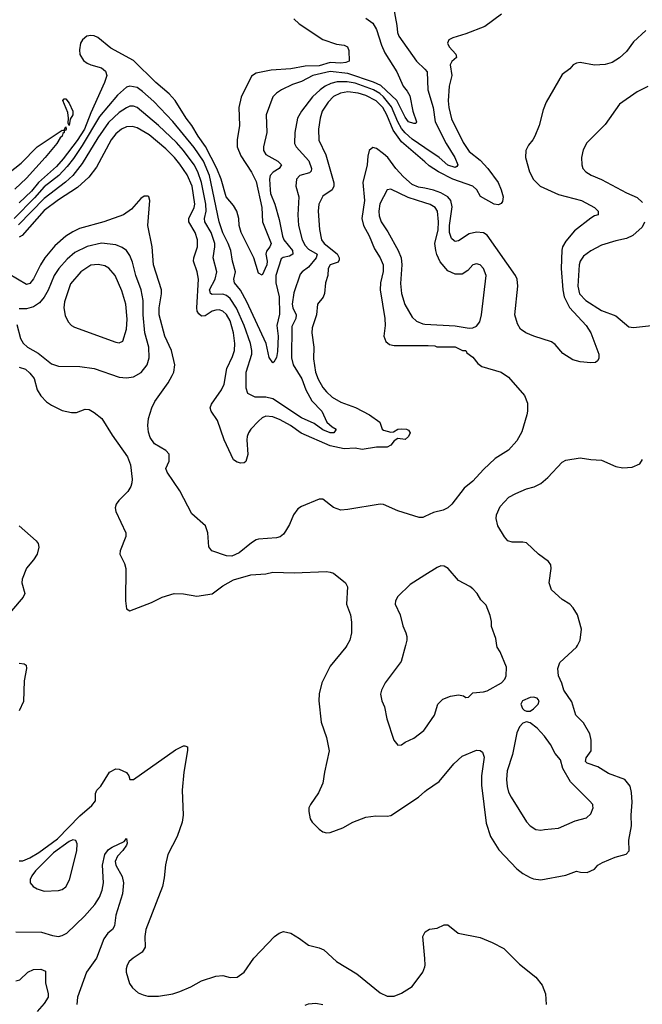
# Model space of a CAD drawing. Header units: inches. Extents: x 1173000 to 1307049, y 522583 to 678455.
# Tile 491 of 617: x 1217732 to 1221219, y 647991 to 653502. Entities that reach past the tile are written whole.
import ezdxf

# ---------------------------------------------------------------- set-up
doc = ezdxf.new("R2010")
doc.units = ezdxf.units.IN
doc.header["$MEASUREMENT"] = 0
for name, color, linetype in [('B2614', 7, 'Continuous'), ('B2615', 7, 'Continuous'), ('B2624', 7, 'Continuous'), ('B2625', 7, 'Continuous')]:
    doc.layers.add(name, color=color, linetype=linetype)

msp = doc.modelspace()

# ---------------------------------------------------------------- linework, layer by layer
at = {"layer": 'B2614', "color": 5}
for points, elevation in [([(1219563.9, 650000), (1219558, 649990), (1219470, 649882.7), (1219423.6, 649790), (1219408.7, 649728.7), (1219407.4, 649690), (1219420.3, 649570), (1219450, 649484.7), (1219466, 649410), (1219439.1, 649290), (1219430, 649228), (1219405.5, 649174.5), (1219360.7, 649110), (1219350.8, 649090), (1219350.7, 649069.3), (1219358, 649030), (1219370.6, 649010), (1219410, 648970.7), (1219430, 648956.3), (1219450, 648950.7), (1219470, 648953.4), (1219541.3, 648978.7), (1219597.2, 649010), (1219670, 649038.7), (1219726.6, 649046.6), (1219790, 649043.7), (1219810, 649048.5), (1219964.5, 649150), (1220000, 649181.5)], 1120), ([(1219892.4, 650000), (1219868.5, 649910), (1219779.3, 649790), (1219759.1, 649750), (1219753.4, 649726.6), (1219760.4, 649690), (1219775.2, 649655.2), (1219788.6, 649588.6), (1219827, 649470), (1219850, 649442), (1219870, 649444), (1219890, 649458), (1219939.8, 649480.2), (1219995.6, 649524.4), (1220000, 649530.9)], 1140), ([(1217730, 649900.8), (1217757.3, 649897.3), (1217768.5, 649888.5), (1217770.4, 649870), (1217758.4, 649801.6), (1217754.4, 649685.6), (1217730, 649634.5)], 1080), ([(1217730, 648794.6), (1217750, 648794.7), (1217790, 648810.8), (1217839, 648841), (1217943.3, 648916.8), (1218070, 649046.4), (1218136.5, 649103.5), (1218156.2, 649130), (1218157, 649170), (1218163.7, 649190), (1218187.2, 649212.8), (1218236.2, 649290), (1218270, 649308.7), (1218290, 649307.8), (1218330, 649288.4), (1218343.1, 649270), (1218348.9, 649248.9), (1218370, 649249.2), (1218605.4, 649414.6), (1218650, 649438.3), (1218658, 649438), (1218671.7, 649431.7), (1218671.8, 649411.8), (1218651.5, 649290), (1218641.3, 649190), (1218647.7, 649050), (1218641.6, 649010), (1218614.9, 648930), (1218561.7, 648830), (1218548.2, 648771.8), (1218542, 648698), (1218531.6, 648650), (1218439.1, 648410), (1218433.6, 648370), (1218435.6, 648310), (1218418.1, 648281.9), (1218367, 648250), (1218346, 648230), (1218333.7, 648210), (1218328.5, 648190), (1218328.2, 648170), (1218347.8, 648107.8), (1218363.6, 648083.6), (1218395.9, 648055.9), (1218423.2, 648043.2), (1218450, 648036.9), (1218510, 648037.4), (1218590, 648050.3), (1218630, 648061.7), (1218690, 648087.9), (1218750, 648123.2), (1218830, 648148.9), (1218870, 648152.4), (1218910, 648141.6), (1218950, 648143), (1218989.3, 648170), (1219042.7, 648250), (1219159.3, 648370), (1219186, 648390), (1219210, 648398.7), (1219250, 648388.7), (1219300, 648360), (1219350, 648322.8), (1219410, 648307.6), (1219436, 648296), (1219506.4, 648230), (1219621, 648161), (1219750, 648054.9), (1219790, 648037.1), (1219830, 648037.1), (1219870, 648053), (1219929.7, 648090.3), (1219990, 648170.4), (1220000, 648200.6)], 1080), ([(1217710, 648397), (1217855.4, 648395.4), (1217915.5, 648375.5), (1217950, 648371.1), (1217970, 648375.6), (1217996.4, 648390), (1218095.6, 648484.4), (1218153.2, 648550), (1218179, 648590), (1218193.8, 648630), (1218201.7, 648670), (1218195.2, 648770), (1218210, 648830.3), (1218230, 648857.3), (1218250, 648871.2), (1218317.1, 648902.9), (1218330, 648918.8), (1218333.8, 648893.8), (1218330, 648880.9), (1218310, 648851.5), (1218279.6, 648820.4), (1218267.3, 648790), (1218270.2, 648770), (1218305.7, 648705.7), (1218314.3, 648670), (1218308.1, 648610), (1218270.9, 648490), (1218263.5, 648430), (1218252.9, 648410), (1218225.5, 648390), (1218203.2, 648356.8), (1218163, 648250), (1218107.4, 648170), (1218056.3, 648030), (1218053.2, 647990)], 1060), ([(1220000, 648247.1), (1219989.7, 648370), (1220000, 648392)], 1080), ([(1217710, 648122), (1217732.7, 648127.3), (1217778.3, 648170), (1217810, 648185.6), (1217850, 648188.1), (1217876.2, 648176.2), (1217876.2, 648110), (1217891.8, 648051.8), (1217891.1, 648030), (1217870, 647994.7), (1217830.8, 647950)], 1040), ([(1219330, 647986), (1219350, 647994.4), (1219390, 647998), (1219430, 647990.3)], 1060)]:
    msp.add_lwpolyline(points, dxfattribs=dict(at, elevation=elevation))
at = {"layer": 'B2614', "color": 5, "elevation": 1080}
msp.add_lwpolyline([(1218030, 648911.3), (1218010, 648903.1), (1217922.1, 648837.9), (1217821.6, 648738.4), (1217800.2, 648710), (1217791.4, 648690), (1217792, 648670), (1217808.4, 648650), (1217830, 648636.5), (1217870, 648623.6), (1217950, 648628.8), (1217970, 648634.4), (1217990, 648648.4), (1218011.9, 648688.1), (1218052, 648850), (1218053.5, 648890), (1218047.3, 648907.3)], close=True, dxfattribs=at)
at = {"layer": 'B2615', "color": 5}
for points, elevation in [([(1219822, 653590), (1219844.5, 653470), (1219847.6, 653430), (1219854.4, 653410), (1219954.6, 653270), (1220000, 653224.7)], 1060), ([(1219670, 653510.7), (1219710, 653482.6), (1219730, 653447.2), (1219758.6, 653358.6), (1219777.1, 653317.1), (1219844.5, 653210), (1219879.7, 653130), (1219902.3, 653102.3), (1219916.2, 653076.2), (1219934.2, 652990), (1219955.1, 652930), (1219950, 652920.4), (1219939.6, 652920.4), (1219910, 652929.9), (1219890, 652956.5), (1219844, 653050), (1219754, 653134), (1219713.2, 653153.2), (1219570, 653200.5), (1219470, 653211.4), (1219374.4, 653190), (1219310, 653156.4), (1219260.8, 653139.2), (1219198.7, 653110), (1219169.5, 653090.5), (1219150.1, 653069.9), (1219111.9, 652970), (1219116.8, 652870), (1219097.2, 652790), (1219098.2, 652770), (1219110, 652748.4), (1219177.6, 652710), (1219198.5, 652690), (1219185.5, 652670), (1219151.2, 652648.8), (1219135.8, 652630), (1219131.6, 652610), (1219134.5, 652550), (1219137.3, 652530), (1219160.1, 652470), (1219184.4, 652384.4), (1219204.8, 652290), (1219212.1, 652270), (1219259.9, 652210), (1219261.9, 652190), (1219242.4, 652177.6), (1219208.4, 652171.6), (1219195.7, 652164.3), (1219166.6, 652070), (1219166, 652030), (1219185.3, 651950), (1219187.1, 651852.9), (1219172.9, 651790), (1219180.3, 651730), (1219176, 651644), (1219170, 651611.3), (1219155.4, 651584.6), (1219150, 651580.7), (1219130, 651611.6), (1219113, 651690), (1219003.5, 651923.5), (1218968.3, 651988.3), (1218935.7, 652030), (1218932.2, 652050), (1218941.1, 652090), (1218923.7, 652150), (1218914.3, 652210), (1218900.1, 652250), (1218870, 652309.8), (1218849.9, 652370.1), (1218795.1, 652630), (1218760.7, 652710), (1218710, 652786.7), (1218590, 652932.9), (1218483.5, 653043.5), (1218420.6, 653100.6), (1218390, 653121.9), (1218350, 653129.9), (1218330, 653123.9), (1218279.8, 653080.2), (1218179.5, 652960.5), (1218082, 652798), (1218034.6, 652725.4), (1217999.1, 652680.9), (1217950.8, 652630), (1217870, 652566.4), (1217815.4, 652504.6), (1217701.1, 652390)], 1040), ([(1219267.7, 653507.7), (1219298.1, 653478.1), (1219430, 653390.3), (1219506, 653366), (1219550, 653360.2), (1219567, 653350), (1219574.5, 653330), (1219577.6, 653270), (1219557.9, 653262.1), (1219530, 653259.4), (1219470, 653261.7), (1219410, 653243.6), (1219330, 653242), (1219250, 653227.2), (1219141.2, 653218.8), (1219056.5, 653203.5), (1219030, 653186.4), (1218971.6, 653068.4), (1218959.6, 653010), (1218963.3, 652910), (1218950, 652829.3), (1218949.3, 652790), (1218970, 652739.3), (1219030, 652649.2), (1219056, 652596), (1219087.8, 652450), (1219092.2, 652370), (1219140.5, 652250), (1219133.5, 652230), (1219114.3, 652205.7), (1219110.1, 652190), (1219118.2, 652150), (1219116.6, 652130), (1219090, 652071.6), (1219070, 652082.4), (1219043.4, 652170), (1218973.2, 652310), (1218961.8, 652350), (1218959, 652390), (1218948.3, 652430), (1218930, 652462.7), (1218888.4, 652510), (1218860.1, 652610), (1218836.5, 652670), (1218772.9, 652792.9), (1218731.5, 652850), (1218696.7, 652910), (1218664.3, 652950), (1218603.4, 653050), (1218570, 653087.2), (1218494, 653150), (1218370, 653273.4), (1218242.1, 653342.1), (1218170, 653401.7), (1218150, 653411), (1218130, 653413.7), (1218108, 653410), (1218084.4, 653390), (1218072.2, 653370), (1218066.5, 653333.5), (1218070, 653307.3), (1218090, 653274.4), (1218110, 653259.5), (1218130, 653249), (1218190, 653231.7), (1218213.4, 653213.4), (1218220.2, 653190), (1218208, 653150), (1218130, 652981.3), (1218094.9, 652890), (1218053.5, 652826.5), (1217976.5, 652723.5), (1217938.9, 652681.1), (1217838.6, 652590), (1217798.6, 652541.4), (1217730, 652477.3)], 1020), ([(1220000, 652785.3), (1219930, 652832.6), (1219890, 652868.5), (1219870, 652893.3), (1219849.7, 652929.7), (1219814.4, 653014.4), (1219770, 653069.4), (1219749, 653089), (1219713.1, 653110), (1219610, 653146), (1219565.7, 653154.3), (1219510, 653154.5), (1219474.4, 653145.6), (1219443.2, 653130), (1219415, 653110), (1219372.7, 653070), (1219310.1, 652989.9), (1219288.4, 652951.6), (1219272.5, 652870), (1219271.8, 652810), (1219280.6, 652790), (1219352.1, 652712.1), (1219367, 652670), (1219364.9, 652655.1), (1219355.1, 652644.9), (1219300.9, 652630), (1219282.7, 652610), (1219279.2, 652570), (1219295.3, 652510), (1219289.5, 652410), (1219293.1, 652350), (1219314.3, 652270), (1219330, 652237.7), (1219350, 652218), (1219397.9, 652190), (1219392.2, 652170), (1219350, 652116.8), (1219313.4, 652090), (1219303.1, 652076.9), (1219267.2, 651972.8), (1219258.3, 651910), (1219262.2, 651890), (1219281, 651850), (1219277.9, 651830), (1219255.4, 651784.6), (1219253.4, 651610), (1219263.8, 651570), (1219311.8, 651491.8), (1219333.9, 651430), (1219368.9, 651368.9), (1219423.3, 651310), (1219452.8, 651250), (1219482.4, 651222.4), (1219504.9, 651210), (1219499.6, 651200.4), (1219490.6, 651190), (1219470, 651189.1), (1219430, 651206.9), (1219381.8, 651241.8), (1219310, 651272.8), (1219150, 651380.8), (1219110, 651389.3), (1219050, 651389.8), (1219009.7, 651410), (1218999.6, 651439.6), (1219001.4, 651530), (1219031.7, 651630), (1219033, 651650), (1219025, 651690), (1218988.7, 651790), (1218947, 651887), (1218910, 651941.7), (1218890, 651958.7), (1218870, 651966), (1218810, 651964.4), (1218801.2, 651970), (1218798.2, 651978.2), (1218796, 651990), (1218826.2, 652050), (1218835.8, 652090), (1218816.4, 652170), (1218825.8, 652230), (1218824.4, 652250), (1218804.5, 652310), (1218769.5, 652370), (1218766.6, 652390), (1218776, 652430), (1218775.5, 652470), (1218750.5, 652590), (1218730.4, 652650.4), (1218709.6, 652690), (1218650, 652770.8), (1218610, 652815.4), (1218510, 652909.4), (1218390, 653010.5), (1218370, 653017.9), (1218350, 653017.7), (1218330, 653009.4), (1218290, 652982.5), (1218230, 652926.8), (1218170, 652841), (1218082.3, 652697.7), (1218029.2, 652630), (1217988, 652592), (1217870, 652500.7), (1217726.3, 652353.7)], 1060), ([(1220000, 652706.3), (1219870, 652817.9), (1219824.3, 652884.3), (1219787.8, 652970), (1219765.7, 653010), (1219727.9, 653047.9), (1219670, 653078.6), (1219628.4, 653091.6), (1219570, 653098.8), (1219528.3, 653091.7), (1219490, 653071.6), (1219459.1, 653040.9), (1219426.9, 652990), (1219415, 652950), (1219406.3, 652890), (1219408.1, 652828.1), (1219446.2, 652746.2), (1219490.6, 652589.4), (1219490.5, 652569.5), (1219481.5, 652550), (1219430, 652513.5), (1219406.6, 652470), (1219402.7, 652430), (1219411.6, 652328.4), (1219423.1, 652270), (1219436.4, 652250), (1219510.6, 652190.6), (1219521.5, 652170), (1219521.7, 652158.3), (1219515.4, 652144.6), (1219470.8, 652129.2), (1219459, 652110), (1219457.8, 652070), (1219444.6, 652030), (1219439.2, 651970), (1219430.9, 651949.1), (1219399.7, 651910), (1219393.5, 651850), (1219370, 651777.2), (1219368.6, 651750), (1219379.2, 651670), (1219376.7, 651603.3), (1219389.5, 651530), (1219404.5, 651490), (1219430, 651444.2), (1219450, 651419.3), (1219482.8, 651390), (1219530, 651360.5), (1219612, 651332), (1219691.1, 651291.1), (1219748.7, 651250), (1219762, 651210), (1219770, 651205), (1219810, 651193.6), (1219825.3, 651194.7), (1219849.8, 651210.2), (1219867.5, 651212.5), (1219898, 651210), (1219910, 651204), (1219918.4, 651190), (1219910, 651169.6), (1219890, 651152), (1219850, 651157), (1219830, 651144.2), (1219810, 651120.7), (1219790, 651109.9), (1219730, 651108.6), (1219650, 651096.4), (1219610, 651104.4), (1219550, 651100.6), (1219470, 651116.8), (1219307.6, 651187.6), (1219249.2, 651230), (1219190, 651262), (1219150, 651278.3), (1219110, 651283.2), (1219090, 651273.9), (1219070, 651254.9), (1219026.8, 651210), (1219013.8, 651190), (1219006, 651170), (1219004.7, 651150), (1219010, 651068), (1218999.3, 651030), (1218990, 651021.6), (1218970, 651020.5), (1218950, 651026), (1218930, 651038.7), (1218877.6, 651150), (1218839.4, 651259.4), (1218805, 651310), (1218798.2, 651330), (1218805.6, 651350), (1218862.9, 651430), (1218877.6, 651462.4), (1218892, 651550), (1218923.9, 651616.1), (1218935.3, 651650), (1218936.2, 651690), (1218929.9, 651750), (1218910, 651816.2), (1218890, 651851.2), (1218870, 651871.1), (1218850, 651878.6), (1218830, 651877), (1218810, 651869.9), (1218770, 651844.6), (1218750, 651843.4), (1218735.2, 651855.2), (1218726.7, 651870), (1218724, 651890), (1218734.1, 652050), (1218726.7, 652090), (1218706.2, 652150), (1218707, 652170), (1218728.6, 652230), (1218728.7, 652270), (1218714.1, 652310), (1218680.1, 652370), (1218678.9, 652390), (1218709, 652450), (1218712.7, 652470), (1218697.4, 652570), (1218670, 652633.9), (1218630, 652694), (1218599.9, 652730), (1218550, 652779), (1218456.9, 652856.8), (1218390, 652897.3), (1218364.1, 652904.1), (1218330, 652902.5), (1218302, 652890), (1218270, 652863.8), (1218244.6, 652830), (1218162.7, 652677.3), (1218119.5, 652620.5), (1218056.5, 652563.5), (1217950, 652493.6), (1217870, 652433.8), (1217746.6, 652293.4), (1217730, 652285.2)], 1080), ([(1217670, 652643.6), (1217740.2, 652699.8), (1217830, 652790.1), (1217970, 652883.7), (1217978.9, 652881.1), (1217990, 652902.8), (1217993.4, 652890), (1217990, 652882.9), (1217980.7, 652879.3), (1217981.7, 652870), (1217974.9, 652865.1), (1217971.1, 652850), (1217959, 652841), (1217940.3, 652810), (1217874.3, 652730), (1217770, 652615.1), (1217705.9, 652554.1)], 980), ([(1220000, 652558.3), (1219965.2, 652565.2), (1219930, 652579.2), (1219881.9, 652621.9), (1219838.1, 652670), (1219792.9, 652730), (1219770, 652751.2), (1219730, 652780.4), (1219710, 652787.6), (1219690, 652769.3), (1219681.1, 652738.9), (1219678.3, 652690), (1219653, 652590), (1219663, 652490), (1219647.2, 652390), (1219657.2, 652350), (1219690, 652292.4), (1219718.7, 652218.7), (1219750.6, 652170), (1219768.3, 652130), (1219768.2, 652091.8), (1219753.5, 652030), (1219750.8, 651990), (1219777.6, 651830), (1219778.9, 651790), (1219771.5, 651730), (1219781.6, 651701.6), (1219803.5, 651683.5), (1219830, 651678), (1220000, 651678.8)], 1120), ([(1220000, 652477.8), (1219906.9, 652506.9), (1219810, 652553.6), (1219790.2, 652549.8), (1219749.4, 652470.6), (1219743.1, 652430), (1219744.3, 652404.3), (1219757.3, 652370), (1219794.3, 652314.3), (1219852.2, 652210), (1219869.1, 652170), (1219873, 652130), (1219864.7, 652024.7), (1219869.6, 651970), (1219888.8, 651908.8), (1219930, 651837.7), (1219954.2, 651814.2), (1219990, 651799.4), (1220000, 651798.7)], 1140), ([(1220000, 650721), (1219990, 650716.5), (1219970, 650715.9), (1219850, 650753.8), (1219770, 650787.6), (1219750, 650790.9), (1219570, 650759.8), (1219530, 650756.8), (1219490, 650772.6), (1219430, 650818.4), (1219410, 650818.7), (1219310, 650776.8), (1219290, 650764.2), (1219265.2, 650730), (1219243.2, 650676.8), (1219221.6, 650638.4), (1219210, 650622), (1219190, 650606.6), (1219170, 650601.1), (1219070, 650594.8), (1219057.3, 650590), (1219030, 650574.3), (1218961.3, 650518.7), (1218920.8, 650499.2), (1218890, 650500.8), (1218807.4, 650530), (1218792, 650552), (1218785.4, 650630), (1218772.3, 650670), (1218695.6, 650735.6), (1218630, 650864.2), (1218558.5, 650970), (1218551.3, 650990), (1218569.7, 651030.3), (1218569.6, 651070), (1218551.6, 651090), (1218487.4, 651127.4), (1218463.7, 651163.7), (1218454.1, 651194.1), (1218450.6, 651230), (1218454, 651270), (1218472.2, 651330), (1218490, 651364.9), (1218563.8, 651470), (1218586, 651510), (1218594.7, 651530), (1218600.2, 651570), (1218582, 651650), (1218544.7, 651730), (1218512.8, 651850), (1218513.6, 651890), (1218527.1, 651967.1), (1218525.7, 651990), (1218481.6, 652130), (1218473.9, 652230), (1218450.8, 652350), (1218462, 652490), (1218456, 652510), (1218450, 652515.1), (1218430, 652514.5), (1218410, 652502), (1218359.3, 652440.7), (1218314, 652410), (1218203.8, 652370), (1218067.4, 652332.6), (1218030, 652315.4), (1217990, 652289.9), (1217930, 652236.5), (1217873.8, 652170), (1217848.4, 652130), (1217809.2, 652050.8), (1217790, 652024.8), (1217770, 652020.2), (1217670, 652079.5)], 1120), ([(1217716.1, 651796.1), (1217737.4, 651717.4), (1217751.3, 651691.3), (1217776.9, 651670), (1217835.9, 651635.9), (1217910, 651575.9), (1217950, 651562), (1218070, 651560.7), (1218150, 651550.2), (1218290, 651501.2), (1218330, 651497.2), (1218370, 651503.2), (1218412.2, 651527.8), (1218447, 651570), (1218456.8, 651610), (1218454.6, 651670), (1218433.8, 651750), (1218423.8, 651850), (1218423.2, 651930), (1218412.7, 651990), (1218381.9, 652070), (1218364.3, 652144.3), (1218350, 652183), (1218330.4, 652210.4), (1218306.8, 652226.8), (1218270, 652242.1), (1218190, 652250.4), (1218110, 652232.7), (1218041.8, 652198.2), (1217998.9, 652161.1), (1217951.2, 652108.8), (1217925.2, 652070), (1217891.9, 651988.1), (1217870.4, 651949.6), (1217842.5, 651917.6), (1217810, 651895.2), (1217770, 651883.5), (1217730, 651883)], 1140), ([(1217730, 651557.1), (1217765.5, 651545.5), (1217790, 651524.1), (1217813.1, 651493.1), (1217830.2, 651430), (1217850, 651396), (1217883.2, 651363.2), (1217910, 651344.2), (1217970, 651314.4), (1218022.6, 651302.6), (1218050, 651304.2), (1218098.8, 651321.2), (1218120.5, 651320.5), (1218150, 651304.2), (1218192.7, 651270), (1218250, 651176.3), (1218336, 651056), (1218352.2, 651010), (1218362.3, 650930), (1218360.3, 650910), (1218354.9, 650890), (1218338, 650862), (1218288, 650810), (1218273, 650790), (1218267.7, 650770), (1218270.6, 650750), (1218326.4, 650630), (1218326.4, 650610), (1218294.3, 650530), (1218292.7, 650510), (1218318.7, 650458.7), (1218327.3, 650430), (1218324.9, 650250), (1218330, 650204), (1218350, 650193), (1218470, 650240.3), (1218530, 650270.3), (1218598, 650290), (1218648.7, 650288.7), (1218724.5, 650275.5), (1218810, 650288.4), (1218870, 650333), (1218930, 650366), (1219026, 650394), (1219110, 650400.3), (1219150, 650410.4), (1219270, 650406), (1219450, 650412.9), (1219470, 650410.3), (1219490, 650403.7), (1219557.1, 650350), (1219567.3, 650327.3), (1219562.4, 650230), (1219584.9, 650170), (1219590.3, 650130), (1219590.3, 650070), (1219581.6, 650030), (1219563.9, 650000)], 1120), ([(1217730, 650668.2), (1217825.1, 650585.1), (1217835.3, 650570), (1217840.2, 650550), (1217831, 650510), (1217810, 650478), (1217770, 650432.6), (1217745.6, 650370), (1217744.2, 650350), (1217760.8, 650290), (1217752.7, 650270), (1217686.2, 650193.8)], 1080), ([(1220000, 650392.1), (1219919.2, 650340.8), (1219850, 650274.4), (1219836, 650250), (1219835.4, 650230), (1219862.3, 650170), (1219878.6, 650110), (1219895.2, 650070), (1219900.9, 650050), (1219900.3, 650030), (1219892.4, 650000)], 1140)]:
    msp.add_lwpolyline(points, dxfattribs=dict(at, elevation=elevation))
for points, elevation in [([(1218010, 652909.7), (1218003.6, 652923.6), (1218006.4, 652950), (1218001.8, 652981.8), (1217974.5, 653050), (1217981.7, 653058.3), (1217990, 653058.3), (1218010, 653034.9), (1218030, 652990.5), (1218030, 652969), (1218015.6, 652944.4)], 980), ([(1218172.4, 652132.4), (1218130, 652128.1), (1218074.2, 652090), (1218016, 652024), (1217983.4, 651923.4), (1217978.9, 651890), (1217986.5, 651846.5), (1218003.1, 651810), (1218022.4, 651790), (1218040.2, 651780.2), (1218270, 651697.7), (1218290, 651693.7), (1218310, 651703), (1218330.5, 651769.5), (1218333.6, 651826.4), (1218327.3, 651910), (1218304.4, 651984.4), (1218266.1, 652070), (1218231.8, 652111.8), (1218210, 652123.7)], 1160)]:
    msp.add_lwpolyline(points, close=True, dxfattribs=dict(at, elevation=elevation))
at = {"layer": 'B2624', "color": 5}
for points, elevation in [([(1220000, 649181.5), (1220010, 649190.3), (1220082, 649238), (1220162.5, 649337.5), (1220210, 649379.5), (1220290, 649413.7), (1220310, 649412.4), (1220323.1, 649403.1), (1220333.4, 649373.4), (1220317.8, 649270), (1220317.8, 649217.8), (1220344.4, 649004.4), (1220368.5, 648930), (1220415.6, 648855.6), (1220516, 648750), (1220550, 648723.2), (1220590, 648700.9), (1220610, 648692.9), (1220650, 648687.6), (1220790, 648714.6), (1220850, 648735.8), (1220872, 648730), (1220910, 648728.5), (1220950, 648748.2), (1220970, 648770.3), (1220995, 648785), (1221066, 648814.1), (1221129, 648831), (1221144.4, 648850), (1221143.1, 648910), (1221158.8, 648990), (1221156.9, 649050), (1221161.5, 649121.5), (1221157.2, 649177.2), (1221150, 649212), (1221120.7, 649250), (1221030, 649283.5), (1220970, 649320.8), (1220910, 649341), (1220900.3, 649350), (1220903.4, 649370), (1220931.6, 649410), (1220932.8, 649470), (1220925.3, 649505.3), (1220890, 649567.1), (1220845.9, 649610), (1220824.8, 649684.8), (1220778.9, 649750), (1220768.3, 649788.3), (1220749.9, 649830), (1220745.3, 649870), (1220756.1, 649903.9), (1220850.8, 649989.2), (1220856.4, 650000)], 1120), ([(1220000, 649530.9), (1220054.3, 649610), (1220073.6, 649670), (1220101.5, 649698.5), (1220144, 649716), (1220190, 649723.7), (1220216.7, 649716.7), (1220230, 649708), (1220246, 649710), (1220270, 649734), (1220330, 649739.2), (1220350, 649745.6), (1220429.6, 649790), (1220448, 649810), (1220456.9, 649830), (1220458.5, 649878.5), (1220422.9, 649962.9), (1220406.6, 649990), (1220404.8, 650000)], 1140), ([(1220000, 648392), (1220002.6, 648397.4), (1220027.8, 648412.2), (1220070, 648417.1), (1220110, 648435.5), (1220130, 648436.3), (1220188.2, 648388.2), (1220310, 648364.6), (1220377, 648337), (1220443, 648303), (1220530, 648216), (1220623, 648143), (1220657.3, 648097.3), (1220676.9, 648050), (1220680.9, 647990)], 1080), ([(1220000, 648200.6), (1220003.1, 648210), (1220000, 648247.1)], 1080)]:
    msp.add_lwpolyline(points, dxfattribs=dict(at, elevation=elevation))
at = {"layer": 'B2624', "color": 5, "elevation": 1140}
for points in [[(1220610, 649710.6), (1220590, 649707.3), (1220547.6, 649690), (1220538.6, 649670), (1220547.1, 649647.1), (1220557.8, 649637.8), (1220570, 649631.5), (1220590, 649631.4), (1220610, 649644), (1220635.1, 649670), (1220641.7, 649690), (1220630, 649704.7)], [(1220570, 649572.7), (1220550, 649564.5), (1220530, 649543.7), (1220516.1, 649510), (1220491, 649390), (1220462.5, 649297.5), (1220458.3, 649250), (1220461.5, 649210), (1220470, 649178.4), (1220484.1, 649150), (1220570, 649012.2), (1220590, 648990.4), (1220622.8, 648970), (1220650, 648965.7), (1220670, 648968.8), (1220750, 648977.6), (1220842.9, 649017.1), (1220906.1, 649033.9), (1220930, 649057.3), (1220943.6, 649090), (1220942, 649102), (1220940.7, 649110), (1220923.6, 649130), (1220817.1, 649237.1), (1220773.2, 649310), (1220760.1, 649360.1), (1220730, 649394.5), (1220704.7, 649444.7), (1220670, 649491.8), (1220630, 649536.2), (1220590, 649566)]]:
    msp.add_lwpolyline(points, close=True, dxfattribs=at)
at = {"layer": 'B2625', "color": 5}
for points, elevation in [([(1220430, 653533.2), (1220336.7, 653463.3), (1220230, 653422.7), (1220158.5, 653401.4), (1220134.8, 653390), (1220128, 653370), (1220137.1, 653350), (1220174.9, 653310), (1220177.6, 653290), (1220151.5, 653268.5), (1220143.2, 653250), (1220152.6, 653190), (1220136.6, 653130), (1220132, 653048), (1220135.3, 653010), (1220150, 652947), (1220215.4, 652815.4), (1220250, 652764.5), (1220310, 652716), (1220354.5, 652670), (1220411.2, 652590), (1220428.8, 652550), (1220439.3, 652510), (1220436.2, 652483.8), (1220427.6, 652472.4), (1220413.6, 652466.4), (1220390, 652469.9), (1220313.2, 652513.2), (1220291.6, 652550), (1220269.9, 652569.9), (1220157.8, 652610), (1220076.7, 652650), (1220024.9, 652684.9), (1220000, 652706.3)], 1080), ([(1221238.9, 653441.1), (1221170, 653378.9), (1221130, 653324.2), (1221090, 653288.4), (1221050, 653262.3), (1221010, 653251.1), (1220950, 653248.3), (1220870, 653261.6), (1220850, 653259.6), (1220830.8, 653250), (1220813, 653227), (1220770, 653194.5), (1220679.9, 653040.1), (1220663, 652997), (1220640.3, 652910), (1220617, 652850), (1220606.4, 652830), (1220580.7, 652799.3), (1220567.1, 652770), (1220564.1, 652730), (1220586.6, 652650), (1220610, 652608.3), (1220647.3, 652570), (1220750, 652523), (1220879, 652490), (1220950.3, 652450), (1220971.7, 652430), (1220970.7, 652410), (1220950, 652404), (1220930, 652391.1), (1220839, 652321), (1220790, 652263.1), (1220772.2, 652230), (1220768.2, 652211.8), (1220764.6, 652110), (1220772.9, 651990), (1220780.3, 651950), (1220810, 651891.9), (1220904.1, 651790), (1220930, 651749.1), (1220975.5, 651630), (1220974.8, 651605.2), (1220968.3, 651591.7), (1220956.4, 651583.6), (1220930, 651580.8), (1220870, 651586.9), (1220830, 651598.3), (1220773.7, 651633.7), (1220730, 651683.5), (1220710, 651698.4), (1220610.6, 651730.6), (1220567, 651750), (1220535.6, 651770), (1220519, 651799), (1220504.4, 651850), (1220521.6, 652010), (1220517.6, 652050), (1220508.7, 652070), (1220350, 652295.7), (1220330, 652309.9), (1220290, 652313.1), (1220250, 652303.2), (1220190, 652264.6), (1220170, 652260.8), (1220164.5, 652264.5), (1220150, 652277.6), (1220138.8, 652310), (1220138.1, 652350), (1220154.6, 652454.6), (1220147, 652490), (1220130, 652509.9), (1220090, 652533.6), (1220050, 652548.4), (1220000, 652558.3)], 1120), ([(1220000, 653224.7), (1220014.7, 653210), (1220017.7, 653110), (1220048.1, 653010), (1220058.9, 652930), (1220119.9, 652810), (1220169.6, 652730), (1220185.2, 652690), (1220179.8, 652680.2), (1220170, 652675.4), (1220130, 652688.7), (1220081.7, 652730), (1220000, 652785.3)], 1060), ([(1221250, 653127.6), (1221190, 653098), (1221090.4, 653030), (1221010, 652916), (1220907.2, 652812.8), (1220887.1, 652772.9), (1220878.9, 652730), (1220880.4, 652690), (1220886, 652670), (1220903, 652650), (1220931.3, 652631.3), (1220990, 652606.7), (1221130, 652533.1), (1221190, 652506.5), (1221219.6, 652479.6)], 1140), ([(1220000, 651798.7), (1220170, 651787.9), (1220250, 651775.9), (1220270, 651776.9), (1220290, 651786.5), (1220309.1, 651810.9), (1220318.5, 651850), (1220343.5, 652070), (1220330, 652109.3), (1220310, 652129.6), (1220290, 652135.8), (1220270, 652129.6), (1220241.6, 652098.4), (1220210, 652078.2), (1220170, 652076.8), (1220130, 652096.5), (1220087, 652147), (1220067.5, 652187.5), (1220061.7, 652210), (1220057.6, 652250), (1220074.9, 652325.1), (1220078.1, 652370), (1220071, 652430), (1220058, 652450), (1220030, 652468.4), (1220000, 652477.8)], 1140), ([(1221231.6, 652368.4), (1221218.5, 652341.5), (1221165.6, 652294.4), (1221130, 652277.6), (1221070, 652265), (1220990, 652239.2), (1220931.1, 652208.9), (1220890, 652178), (1220870.9, 652150), (1220865.7, 652130), (1220857.9, 652010), (1220867.8, 651967.8), (1220902, 651930), (1220990, 651873.8), (1221070, 651844.2), (1221143.1, 651783.1), (1221170, 651779.3), (1221269.7, 651790.3)], 1140), ([(1220000, 651678.8), (1220018.9, 651678.9), (1220056.3, 651676.3), (1220068.7, 651671.3), (1220170, 651671.3), (1220211.1, 651651.1), (1220230, 651650.8), (1220236.9, 651636.9), (1220270, 651614), (1220297.3, 651577.3), (1220320.2, 651560.2), (1220429.1, 651529.1), (1220470, 651501.7), (1220558, 651398), (1220575, 651355), (1220576.5, 651310), (1220571.7, 651290), (1220544.1, 651195.9), (1220515.5, 651144.5), (1220470, 651091.8), (1220394.9, 651045.1), (1220330, 650985.1), (1220270, 650918.7), (1220220.4, 650879.6), (1220152.1, 650790), (1220130.1, 650769.9), (1220103.5, 650756.5), (1220050, 650743.2), (1220000, 650721)], 1120), ([(1220856.4, 650000), (1220871.1, 650028.9), (1220878.7, 650090), (1220855.1, 650170), (1220831.3, 650210), (1220813.6, 650230), (1220770, 650257.6), (1220709.7, 650310), (1220696.2, 650350), (1220708, 650430), (1220706.6, 650450), (1220694, 650470), (1220637.6, 650510), (1220570, 650573.3), (1220550, 650578.3), (1220490, 650576.8), (1220465.9, 650585.9), (1220447.4, 650607.4), (1220409.8, 650670), (1220401, 650710), (1220402.6, 650730), (1220423.1, 650776.9), (1220471, 650829), (1220509.7, 650850.3), (1220570, 650875.8), (1220612.6, 650887.4), (1220650, 650905.5), (1220690, 650940.5), (1220770, 651024.9), (1220790, 651036.3), (1220870, 651050.6), (1220930, 651040.3), (1220990, 651036.4), (1221070, 651000.3), (1221110, 650993.4), (1221161.7, 650998.3), (1221204.2, 651015.8), (1221220.5, 651039.5)], 1120), ([(1220404.8, 650000), (1220398, 650038), (1220374, 650106), (1220374, 650134), (1220366.3, 650166.3), (1220345.2, 650225.2), (1220315.1, 650255.1), (1220293.6, 650290), (1220270, 650316.9), (1220253.3, 650330), (1220190, 650363.1), (1220130.7, 650430), (1220110, 650442.6), (1220090, 650445.3), (1220070, 650436.5), (1220000, 650392.1)], 1140)]:
    msp.add_lwpolyline(points, dxfattribs=dict(at, elevation=elevation))

doc.saveas('drawing.dxf')
